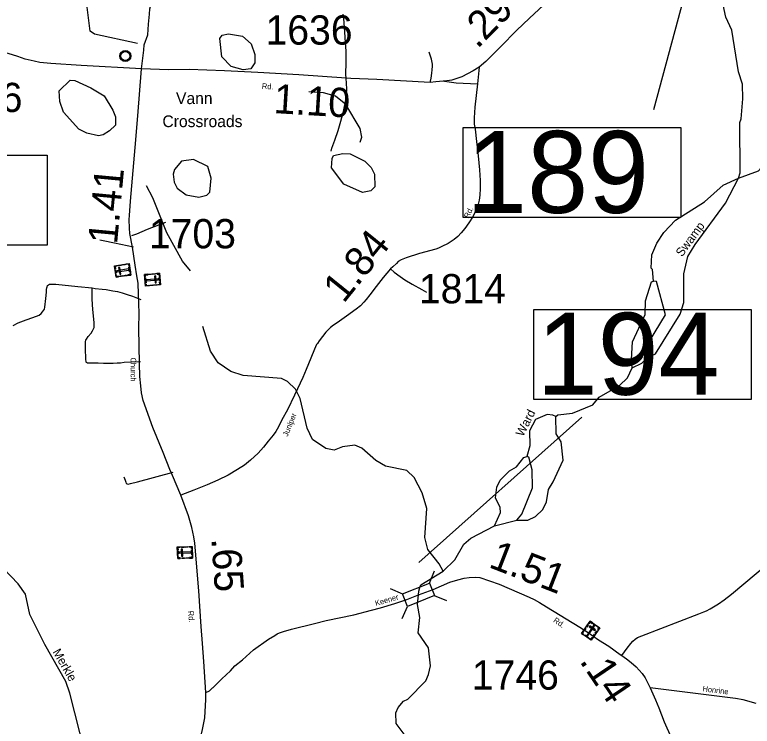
# Model space of a CAD drawing. Extents: x 2093524 to 2270757, y 289120 to 570408.
# Drawn here: x 2177691 to 2190292, y 508010 to 520170 of the extents above; entities that cross this region are included whole.
import ezdxf

# ---------------------------------------------------------------- set-up
doc = ezdxf.new("R2010")
doc.units = 0
for name, color, linetype in [('Exist Civil Demographics Community CELL', 7, 'Continuous'), ('Exist Civil Demographics Community Label', 7, 'Continuous'), ('Exist Cultural Cemetery CELL', 7, 'Continuous'), ('Exist Hydrographic Creek Single Shore', 7, 'Continuous'), ('Exist Hydrographic Misc Water Feature', 7, 'Continuous'), ('Exist Hydrographic Pond Under 1500 Sq Ft', 7, 'Continuous'), ('Exist Hydrographic Swamp Label', 7, 'Continuous'), ('Exist Road Non-System Type 51', 7, 'Continuous'), ('Exist Road Secondary Mileage Hundredths English Label', 7, 'Continuous'), ('Exist Road Secondary Structure Standard Bridge CELL', 7, 'Continuous'), ('Exist Road Secondary Structure Standard Bridge Number Label', 7, 'Continuous'), ('Exist Road Secondary Type 51 Attributed', 7, 'Continuous'), ('Exist Road Secondary Type 51 Label', 7, 'Continuous'), ('Exist Road Secondary Type 51 Number Label', 7, 'Continuous')]:
    doc.layers.add(name, color=color, linetype=linetype)

msp = doc.modelspace()

# ---------------------------------------------------------------- linework, layer by layer
at = {"layer": 'Exist Civil Demographics Community CELL'}
msp.add_lwpolyline([(2179502, 519477), (2179503, 519482), (2179504, 519489), (2179507, 519496), (2179510, 519502), (2179514, 519508), (2179517, 519513), (2179521, 519517), (2179526, 519522), (2179531, 519526), (2179537, 519530), (2179542, 519533), (2179547, 519535), (2179552, 519538), (2179558, 519539), (2179562, 519541), (2179567, 519541), (2179571, 519542), (2179578, 519542), (2179582, 519542), (2179588, 519542), (2179593, 519541), (2179597, 519540), (2179602, 519539), (2179608, 519537), (2179614, 519534), (2179621, 519530), (2179626, 519527), (2179631, 519523), (2179634, 519520), (2179638, 519515), (2179642, 519511), (2179645, 519506), (2179648, 519501), (2179651, 519496), (2179653, 519491), (2179654, 519486), (2179656, 519481), (2179657, 519475), (2179657, 519471), (2179658, 519465), (2179657, 519459), (2179657, 519453), (2179656, 519448), (2179654, 519441), (2179652, 519436), (2179650, 519430), (2179647, 519424), (2179644, 519419), (2179640, 519414), (2179636, 519410), (2179631, 519405), (2179626, 519401), (2179621, 519397), (2179616, 519395), (2179609, 519391), (2179602, 519389), (2179596, 519387), (2179590, 519386), (2179585, 519386), (2179581, 519385), (2179575, 519385), (2179571, 519386), (2179565, 519386), (2179559, 519388), (2179555, 519389), (2179550, 519391), (2179545, 519393), (2179541, 519395), (2179534, 519399), (2179529, 519403), (2179524, 519408), (2179519, 519413), (2179516, 519417), (2179513, 519421), (2179509, 519428), (2179507, 519432), (2179506, 519436), (2179503, 519444), (2179502, 519451), (2179501, 519456), (2179501, 519462), (2179501, 519467), (2179501, 519473)], close=True, dxfattribs=at)
for centre, radius in [((2179579, 519464), 94.3), ((2179579, 519465), 76.7)]:
    msp.add_circle(centre, radius, dxfattribs=at)
at = {"layer": 'Exist Cultural Cemetery CELL'}
for points in [[(2179422, 515683), (2179393, 515880), (2179645, 515918), (2179674, 515721)], [(2179436, 515887), (2179437, 515875), (2179406, 515871), (2179412, 515830), (2179401, 515829), (2179393, 515880)], [(2179411, 515756), (2179404, 515808), (2179415, 515809), (2179423, 515758)], [(2179435, 515795), (2179438, 515777), (2179638, 515807), (2179636, 515825)], [(2179510, 515886), (2179467, 515880), (2179465, 515891), (2179508, 515897)], [(2179484, 515734), (2179502, 515736), (2179485, 515853), (2179466, 515850)], [(2179575, 515896), (2179532, 515889), (2179530, 515901), (2179573, 515907)], [(2179650, 515885), (2179638, 515883), (2179635, 515905), (2179595, 515899), (2179593, 515910), (2179645, 515918)], [(2179654, 515776), (2179642, 515860), (2179653, 515862), (2179666, 515778)], [(2179465, 515690), (2179463, 515701), (2179432, 515696), (2179426, 515736), (2179415, 515735), (2179422, 515683)], [(2179538, 515701), (2179496, 515694), (2179494, 515705), (2179537, 515712)], [(2179605, 515710), (2179562, 515704), (2179560, 515715), (2179603, 515722)], [(2179669, 515754), (2179658, 515752), (2179661, 515730), (2179621, 515724), (2179623, 515713), (2179674, 515721)], [(2180164, 515751), (2180181, 515553), (2179927, 515532), (2179910, 515730)], [(2179913, 515697), (2179925, 515698), (2179923, 515720), (2179963, 515724), (2179962, 515735), (2179910, 515730)], [(2179927, 515674), (2179934, 515590), (2179922, 515589), (2179915, 515673)], [(2179980, 515736), (2180023, 515740), (2180024, 515728), (2179981, 515725)], [(2180047, 515742), (2180090, 515745), (2180091, 515734), (2180048, 515730)], [(2180100, 515705), (2180081, 515704), (2180091, 515586), (2180109, 515588)], [(2180121, 515748), (2180122, 515737), (2180154, 515739), (2180157, 515699), (2180168, 515700), (2180164, 515751)], [(2180170, 515678), (2180174, 515626), (2180163, 515625), (2180159, 515677)], [(2179924, 515565), (2179936, 515566), (2179937, 515544), (2179978, 515547), (2179979, 515536), (2179927, 515532)], [(2180144, 515640), (2180142, 515659), (2179940, 515642), (2179942, 515624)], [(2179998, 515549), (2180041, 515553), (2180042, 515542), (2179999, 515538)], [(2180064, 515555), (2180107, 515558), (2180108, 515547), (2180065, 515543)], [(2180137, 515549), (2180136, 515561), (2180169, 515563), (2180165, 515604), (2180176, 515605), (2180181, 515553)], [(2180475, 510875), (2180468, 511074), (2180722, 511083), (2180730, 510884)], [(2180511, 511075), (2180511, 511064), (2180479, 511063), (2180481, 511022), (2180470, 511022), (2180468, 511074)], [(2180542, 510918), (2180560, 510919), (2180556, 511036), (2180537, 511036)], [(2180584, 511067), (2180541, 511065), (2180541, 511076), (2180584, 511078)], [(2180650, 511069), (2180607, 511067), (2180607, 511079), (2180650, 511080)], [(2180723, 511050), (2180712, 511050), (2180711, 511072), (2180671, 511070), (2180670, 511081), (2180722, 511083)], [(2180716, 510941), (2180713, 511026), (2180724, 511026), (2180727, 510942)], [(2180472, 510949), (2180470, 511000), (2180482, 511001), (2180484, 510949)], [(2180518, 510876), (2180518, 510888), (2180486, 510886), (2180484, 510927), (2180473, 510927), (2180475, 510875)], [(2180500, 510985), (2180501, 510966), (2180704, 510974), (2180703, 510992)], [(2180592, 510879), (2180549, 510877), (2180549, 510889), (2180592, 510890)], [(2180660, 510882), (2180616, 510880), (2180616, 510891), (2180659, 510893)], [(2180728, 510917), (2180717, 510917), (2180718, 510895), (2180677, 510893), (2180678, 510882), (2180729, 510884)], [(2187521, 509805), (2187686, 509693), (2187542, 509483), (2187377, 509595)], [(2187455, 509708), (2187480, 509744), (2187489, 509738), (2187464, 509702)], [(2187497, 509770), (2187506, 509763), (2187525, 509790), (2187558, 509767), (2187564, 509776), (2187521, 509805)], [(2187583, 509763), (2187625, 509734), (2187619, 509725), (2187576, 509754)], [(2187405, 509577), (2187411, 509586), (2187393, 509599), (2187416, 509632), (2187407, 509638), (2187377, 509595)], [(2187417, 509653), (2187441, 509689), (2187451, 509682), (2187426, 509647)], [(2187595, 509719), (2187579, 509730), (2187465, 509563), (2187480, 509552)], [(2187517, 509726), (2187506, 509711), (2187603, 509644), (2187614, 509659)], [(2187610, 509603), (2187635, 509639), (2187644, 509632), (2187620, 509597)], [(2187661, 509657), (2187652, 509663), (2187670, 509690), (2187637, 509713), (2187643, 509722), (2187686, 509693)], [(2187431, 509572), (2187501, 509524), (2187495, 509515), (2187425, 509563)], [(2187514, 509501), (2187521, 509511), (2187539, 509498), (2187562, 509532), (2187571, 509525), (2187542, 509483)], [(2187573, 509549), (2187598, 509584), (2187607, 509578), (2187583, 509542)]]:
    msp.add_lwpolyline(points, close=True, dxfattribs=at)
at = {"layer": 'Exist Hydrographic Creek Single Shore'}
for p, q in [((2188407, 514217), (2188490, 514307)), ((2188241, 514138), (2188407, 514217))]:
    msp.add_line(p, q, dxfattribs=at)
for points in [[(2190060, 517375), (2190084, 517466), (2190078, 518326), (2190103, 518391), (2190134, 518735), (2190124, 518984), (2190056, 519192), (2189942, 519906), (2189841, 520131), (2189798, 520339), (2189855, 520554), (2190061, 520799), (2190060, 520967), (2189992, 521089), (2189816, 521264), (2189715, 521472), (2189664, 521670), (2189545, 522330), (2189538, 522399)], [(2190060, 517375), (2190400, 517503), (2190549, 517670), (2190804, 518196), (2190911, 518316), (2191169, 518448)], [(2188490, 514307), (2188639, 514376), (2189060, 515053), (2189125, 515252), (2189121, 515744), (2189194, 516038), (2189318, 516245), (2189838, 516950), (2190060, 517375)], [(2180695, 515795), (2180557, 515959), (2180287, 516440), (2180051, 517038), (2179942, 517247)], [(2185011, 510660), (2184943, 510786), (2184750, 511033), (2184699, 511234), (2184730, 511732), (2184653, 511999), (2184518, 512264), (2184393, 512382), (2184026, 512455), (2183859, 512553), (2183624, 512761), (2183499, 512816), (2183291, 512784), (2183150, 512731), (2183007, 512757), (2182781, 512913), (2182689, 513105), (2182569, 513612), (2182486, 513771), (2182351, 513902), (2182251, 513953), (2181593, 514006), (2181384, 514072), (2181166, 514221), (2181033, 514421), (2180904, 514844)], [(2187678, 513634), (2188027, 513831), (2188159, 513962), (2188241, 514138)], [(2186939, 513305), (2186972, 513330), (2187222, 513358), (2187571, 513502), (2187678, 513634)], [(2186939, 513305), (2186887, 513329), (2186786, 513337), (2186587, 513253), (2186488, 513058), (2186490, 512802), (2186441, 512619)], [(2185889, 511433), (2185988, 511664), (2185987, 511749), (2185903, 511915), (2185927, 512098), (2185985, 512215), (2186142, 512376), (2186267, 512442), (2186391, 512601), (2186441, 512619)], [(2185011, 510660), (2185209, 510853), (2185366, 511122), (2185482, 511222), (2185889, 511433)], [(2179819, 505714), (2179201, 506697), (2179042, 507061), (2178973, 507229), (2178632, 508574), (2178565, 508776), (2178203, 509406), (2177950, 509920), (2177874, 510269), (2177747, 510446), (2177362, 510844), (2177219, 511050)], [(2184592, 510257), (2184598, 510320), (2184612, 510383), (2184629, 510425), (2185011, 510660)], [(2184270, 507648), (2184344, 507800), (2184343, 507876), (2184209, 508056), (2184200, 508240), (2184241, 508331), (2184332, 508440), (2184407, 508475), (2184713, 508784), (2184763, 508894), (2184795, 509044), (2184760, 509350), (2184584, 509609), (2184615, 509868), (2184572, 510092), (2184592, 510257)]]:
    msp.add_lwpolyline(points, dxfattribs=at)
at = {"layer": 'Exist Hydrographic Misc Water Feature'}
for p, q in [((2188241, 514138), (2188232, 514279)), ((2185889, 511433), (2186272, 511534))]:
    msp.add_line(p, q, dxfattribs=at)
for points in [[(2179786, 519678), (2179052, 519840), (2178977, 519891), (2178898, 520532), (2178848, 520562), (2177739, 520732), (2177706, 520756), (2177704, 521064), (2177823, 522092), (2177838, 522433), (2177728, 522638), (2177727, 522891), (2177776, 523031), (2178065, 523458), (2178098, 523608), (2178096, 523940), (2178062, 524075), (2178144, 524316), (2178575, 524668), (2178699, 524895), (2178873, 525105)], [(2183595, 517990), (2183619, 518075), (2183593, 518223), (2183349, 518638), (2183174, 518780), (2182965, 518836), (2182714, 518851)], [(2188606, 515616), (2188588, 515817), (2188563, 515840), (2188578, 516066), (2188660, 516265), (2188783, 516449), (2188982, 516659), (2189479, 516970), (2189794, 517256), (2190060, 517375)], [(2188232, 514279), (2188247, 514581), (2188460, 515049), (2188466, 515281), (2188573, 515607), (2188606, 515616)], [(2188490, 514307), (2188538, 514591), (2188810, 515042), (2188656, 515609), (2188606, 515616)], [(2186272, 511534), (2186455, 511533), (2186588, 511593), (2186712, 511712), (2186778, 511845), (2186811, 512054), (2186893, 512187), (2187061, 512558), (2187025, 512873), (2186941, 513006), (2186939, 513305)], [(2186272, 511534), (2186355, 511634), (2186535, 512086), (2186534, 512394), (2186474, 512609), (2186441, 512619)]]:
    msp.add_lwpolyline(points, dxfattribs=at)
at = {"layer": 'Exist Hydrographic Pond Under 1500 Sq Ft'}
for points in [[(2181596, 519228), (2181389, 519288), (2181228, 519452), (2181193, 519761), (2181234, 519819), (2181343, 519843), (2181585, 519805), (2181728, 519671), (2181795, 519490), (2181795, 519348), (2181722, 519248), (2181596, 519228)], [(2179120, 518100), (2178920, 518147), (2178786, 518215), (2178526, 518506), (2178459, 518687), (2178449, 518871), (2178640, 519054), (2178715, 519046), (2178990, 518923), (2179216, 518784), (2179367, 518541), (2179410, 518426), (2179411, 518284), (2179311, 518185), (2179204, 518115), (2179120, 518100)], [(2180835, 517052), (2180975, 517085), (2181025, 517137), (2181048, 517376), (2180990, 517577), (2180747, 517693), (2180539, 517665), (2180423, 517523), (2180398, 517448), (2180416, 517306), (2180466, 517207), (2180617, 517092), (2180835, 517052)], [(2183632, 517134), (2183315, 517274), (2183105, 517554), (2183112, 517715), (2183137, 517763), (2183296, 517796), (2183420, 517791), (2183672, 517667), (2183780, 517560), (2183839, 517444), (2183841, 517228), (2183775, 517160), (2183632, 517134)]]:
    msp.add_lwpolyline(points, dxfattribs=at)
at = {"layer": 'Exist Road Non-System Type 51'}
for points in [[(2183351, 519085), (2183349, 519148), (2183355, 519360), (2183353, 519548), (2183343, 519698), (2183329, 519874), (2183321, 520031), (2183312, 520106), (2183304, 520177)], [(2184789, 519014), (2184804, 519088), (2184818, 519173), (2184826, 519228), (2184830, 519289), (2184829, 519327), (2184826, 519354), (2184813, 519412), (2184773, 519532)], [(2183095, 517838), (2183110, 517887), (2183159, 518024), (2183216, 518194), (2183265, 518349), (2183307, 518515), (2183324, 518603), (2183343, 518682), (2183362, 518804), (2183367, 518903), (2183351, 519085)], [(2185032, 519035), (2185233, 519007), (2185599, 518991)], [(2179690, 516396), (2179775, 516424), (2179961, 516506), (2180272, 516625)], [(2179146, 516323), (2179199, 516313), (2179396, 516271), (2179722, 516205)], [(2184113, 515825), (2184172, 515772), (2184275, 515695), (2184358, 515640), (2184481, 515568), (2184646, 515472), (2184729, 515429)], [(2177665, 514859), (2177748, 514903), (2177887, 514953), (2177999, 514995), (2178110, 515038), (2178141, 515063), (2178167, 515090), (2178199, 515139), (2178204, 515171), (2178220, 515319), (2178232, 515429), (2178233, 515474), (2178238, 515504), (2178243, 515522), (2178253, 515545), (2178284, 515563), (2178322, 515568), (2178390, 515566), (2178768, 515528), (2179013, 515501)], [(2179842, 514240), (2179678, 514231), (2179562, 514224), (2179500, 514218), (2179440, 514214), (2179374, 514212), (2179288, 514209), (2179210, 514211), (2179118, 514214), (2179006, 514215), (2178963, 514214), (2178948, 514215), (2178934, 514216), (2178928, 514219), (2178919, 514224), (2178913, 514232), (2178909, 514242), (2178904, 514278), (2178898, 514471), (2178898, 514528), (2178897, 514549), (2178897, 514570), (2178898, 514584), (2178905, 514606), (2178915, 514627), (2178946, 514669), (2178997, 514727), (2179021, 514767), (2179035, 514801), (2179045, 514826), (2179050, 514866), (2179049, 514912), (2179024, 515130), (2179013, 515309), (2179013, 515501)], [(2179013, 515501), (2179065, 515493), (2179183, 515482), (2179254, 515473), (2179369, 515454), (2179445, 515440), (2179528, 515415), (2179611, 515391), (2179705, 515358), (2179845, 515304)], [(2179553, 512275), (2179575, 512217), (2179588, 512180), (2179596, 512160), (2179609, 512151), (2179627, 512149), (2179670, 512156), (2179790, 512188), (2180399, 512350)]]:
    msp.add_lwpolyline(points, dxfattribs=at)
at = {"layer": 'Exist Road Secondary Structure Standard Bridge CELL'}
for p, q in [((2184776, 510457), (2184865, 510665)), ((2184107, 510363), (2184315, 510274)), ((2184860, 510247), (2185068, 510158)), ((2184313, 509851), (2184402, 510059))]:
    msp.add_line(p, q, dxfattribs=at)
msp.add_lwpolyline([(2184315, 510274), (2184776, 510458), (2184862, 510243), (2184402, 510059)], close=True, dxfattribs=at)
at = {"layer": 'Exist Road Secondary Structure Standard Bridge Number Label'}
for p, q in [((2189509, 521914), (2188605, 518544)), ((2184595, 510806), (2187381, 513291))]:
    msp.add_line(p, q, dxfattribs=at)
for points in [[(2185354, 518240), (2189070, 518240), (2189070, 516704), (2185354, 516704)], [(2174528, 517769), (2178244, 517769), (2178244, 516233), (2174528, 516233)], [(2186559, 515133), (2190275, 515133), (2190275, 513597), (2186559, 513597)]]:
    msp.add_lwpolyline(points, close=True, dxfattribs=at)
at = {"layer": 'Exist Road Secondary Type 51 Attributed'}
for points in [[(2179857, 519244), (2179896, 519565), (2179900, 519656), (2179962, 519825), (2179974, 520007), (2179992, 520179), (2180001, 520271), (2180020, 520349), (2180037, 520435), (2180062, 520536), (2180105, 520666), (2180169, 520831), (2180304, 521178), (2180455, 521687)], [(2186725, 520335), (2186487, 520114), (2186264, 519898), (2185998, 519627), (2185832, 519461), (2185739, 519368), (2185626, 519273)], [(2179857, 519244), (2178827, 519304), (2178310, 519335), (2178122, 519356), (2178024, 519375), (2177871, 519412), (2177743, 519458), (2177580, 519509), (2177478, 519536), (2177317, 519571), (2177191, 519588), (2176883, 519604), (2176180, 519644), (2175880, 519658), (2175704, 519667), (2175628, 519671), (2175555, 519673), (2175429, 519658), (2175315, 519636), (2175150, 519580), (2174767, 519375), (2174639, 519319), (2174509, 519244)], [(2180526, 511961), (2180388, 512295), (2180341, 512399), (2180225, 512688), (2180051, 513115), (2179887, 513579), (2179859, 513707), (2179844, 513829), (2179828, 513990), (2179823, 514209), (2179813, 514816), (2179815, 515066), (2179807, 515404), (2179805, 515469), (2179802, 515507), (2179801, 515582), (2179778, 515706), (2179751, 515890), (2179701, 516196), (2179658, 516432), (2179650, 516525), (2179647, 516668), (2179649, 516740), (2179666, 516983), (2179757, 518034), (2179801, 518518), (2179823, 518804), (2179857, 519244)], [(2185626, 519273), (2185523, 519210), (2185330, 519110), (2185226, 519073), (2185160, 519052), (2185032, 519035), (2185010, 519035), (2184949, 519026), (2184885, 519021), (2184789, 519014), (2183878, 519063), (2183435, 519082), (2183351, 519085), (2182546, 519140), (2181842, 519183), (2181277, 519213), (2180669, 519232), (2180316, 519226), (2179857, 519244)], [(2185626, 519273), (2185599, 518991), (2185554, 518588), (2185547, 518498), (2185543, 518406), (2185543, 518302), (2185559, 518212), (2185578, 518001), (2185607, 517760), (2185630, 517522), (2185644, 517335), (2185644, 517201), (2185640, 517085), (2185628, 517002), (2185610, 516932), (2185577, 516843), (2185522, 516729), (2185452, 516613), (2185380, 516514), (2185321, 516443), (2185260, 516381), (2185198, 516327), (2185096, 516258), (2184991, 516207), (2184930, 516179), (2184887, 516164), (2184609, 516089), (2184377, 516018), (2184294, 515980), (2184245, 515951), (2184212, 515920), (2184151, 515864), (2184113, 515825), (2183985, 515679), (2183869, 515525), (2183760, 515384), (2183696, 515302), (2183655, 515255), (2183597, 515197), (2183527, 515139), (2183362, 515018), (2183198, 514907), (2183135, 514863), (2183086, 514823), (2183008, 514743), (2182949, 514673), (2182891, 514599), (2182862, 514553), (2182845, 514534), (2182813, 514455), (2182752, 514303), (2182668, 514105), (2182614, 513971), (2182523, 513776), (2182469, 513668), (2182350, 513417), (2182257, 513246), (2182195, 513125), (2182151, 513045), (2182105, 512984), (2182022, 512881), (2181941, 512779), (2181850, 512680), (2181718, 512556), (2181618, 512471), (2181496, 512397), (2181335, 512299), (2181158, 512213), (2180976, 512137), (2180751, 512043), (2180526, 511961)], [(2180954, 508588), (2180921, 509117), (2180899, 509427), (2180876, 509715), (2180835, 510325), (2180768, 511141), (2180748, 511248), (2180717, 511407), (2180661, 511606), (2180526, 511961)], [(2188064, 509219), (2188157, 509344), (2188216, 509424), (2188254, 509463), (2188290, 509501), (2188330, 509525), (2188405, 509557), (2189382, 509934), (2189464, 509967), (2189510, 509983), (2189576, 510015), (2189631, 510051), (2189713, 510102), (2189812, 510171), (2189936, 510268), (2190568, 510800)], [(2184592, 510257), (2184839, 510350), (2185125, 510470), (2185262, 510514), (2185369, 510541), (2185454, 510551), (2185559, 510557), (2185636, 510550), (2185967, 510438), (2186308, 510293), (2186482, 510217), (2186565, 510176), (2186656, 510123), (2186775, 510053), (2187345, 509704), (2187469, 509623), (2187668, 509486), (2187841, 509378), (2188034, 509237), (2188064, 509219)], [(2180954, 508588), (2181018, 508617), (2181069, 508666), (2181079, 508671), (2181230, 508819), (2181378, 508959), (2181452, 509041), (2181581, 509147), (2181772, 509318), (2182026, 509500), (2182137, 509564), (2182174, 509587), (2182213, 509606), (2182281, 509632), (2182418, 509668), (2182813, 509767), (2183013, 509818), (2183483, 509916), (2183789, 509994), (2183943, 510036), (2184184, 510106), (2184390, 510178), (2184592, 510257)], [(2188064, 509219), (2188144, 509164), (2188225, 509100), (2188307, 509025), (2188412, 508910), (2188460, 508838), (2188511, 508749), (2188549, 508667)], [(2188549, 508667), (2188572, 508615), (2188637, 508459), (2188694, 508326), (2188785, 508087), (2188907, 507818)], [(2190361, 508399), (2190138, 508460), (2190004, 508483), (2189872, 508504), (2188549, 508667)], [(2179819, 505714), (2180163, 506361), (2180279, 506579), (2180476, 506953), (2180602, 507190), (2180689, 507360), (2180764, 507518), (2180813, 507653), (2180878, 507859), (2180901, 507953), (2180936, 508156), (2180945, 508265), (2180955, 508459), (2180954, 508588)]]:
    msp.add_lwpolyline(points, dxfattribs=at)

# ---------------------------------------------------------------- texts
at = {"layer": 'Exist Civil Demographics Community Label'}
for s, p in [('Vann', (2180446, 518643)), ('Crossroads', (2180214, 518249))]:
    msp.add_text(s, height=200, dxfattribs=at).set_placement(p)
at = {"layer": 'Exist Hydrographic Swamp Label'}
for s, rotation, p in [('Swamp', 53.5722, (2189092, 516022)), ('Ward', 63.0564, (2186376, 512948)), ('Merkle', 299.8571, (2178332, 509282))]:
    msp.add_text(s, height=150, rotation=rotation, dxfattribs=at).set_placement(p)
at = {"layer": 'Exist Road Secondary Mileage Hundredths English Label'}
for s, rotation, p in [('.29', 45.6003, (2185594, 519575)), ('1.10', 356.5315, (2182106, 518490)), ('1.41', 84.6587, (2179438, 516237)), ('1.84', 51.1324, (2183310, 515223)), ('.65', 273.9899, (2181049, 511219)), ('1.51', 338.7612, (2185770, 510735)), ('.14', 304.1097, (2187331, 509124))]:
    msp.add_text(s, height=500, rotation=rotation, dxfattribs=at).set_placement(p)
at = {"layer": 'Exist Road Secondary Structure Standard Bridge Number Label'}
for s, p in [('189', (2185405, 516783)), ('194', (2186610, 513676))]:
    msp.add_text(s, height=1400, dxfattribs=at).set_placement(p)
at = {"layer": 'Exist Road Secondary Type 51 Label'}
for s, rotation, p in [('Rd.', 356.5315, (2181911, 518904)), ('Rd.', 64.4172, (2185446, 516683)), ('Church', 269.9772, (2179670, 514311)), ('Juniper', 68.1126, (2182354, 512953)), ('Keener', 16.095, (2183863, 510064)), ('Rd.', 274.8106, (2180651, 509979)), ('Rd.', 325.2653, (2186885, 509800)), ('Honrine', 352.9867, (2189439, 508607))]:
    msp.add_text(s, height=95, rotation=rotation, dxfattribs=at).set_placement(p)
at = {"layer": 'Exist Road Secondary Type 51 Number Label'}
for s, p in [('1636', (2181976, 519659)), ('1636', (2176335, 518507)), ('1703', (2179983, 516178)), ('1814', (2184597, 515238)), ('1746', (2185501, 508636))]:
    msp.add_text(s, height=500, dxfattribs=at).set_placement(p)

doc.saveas('drawing.dxf')
